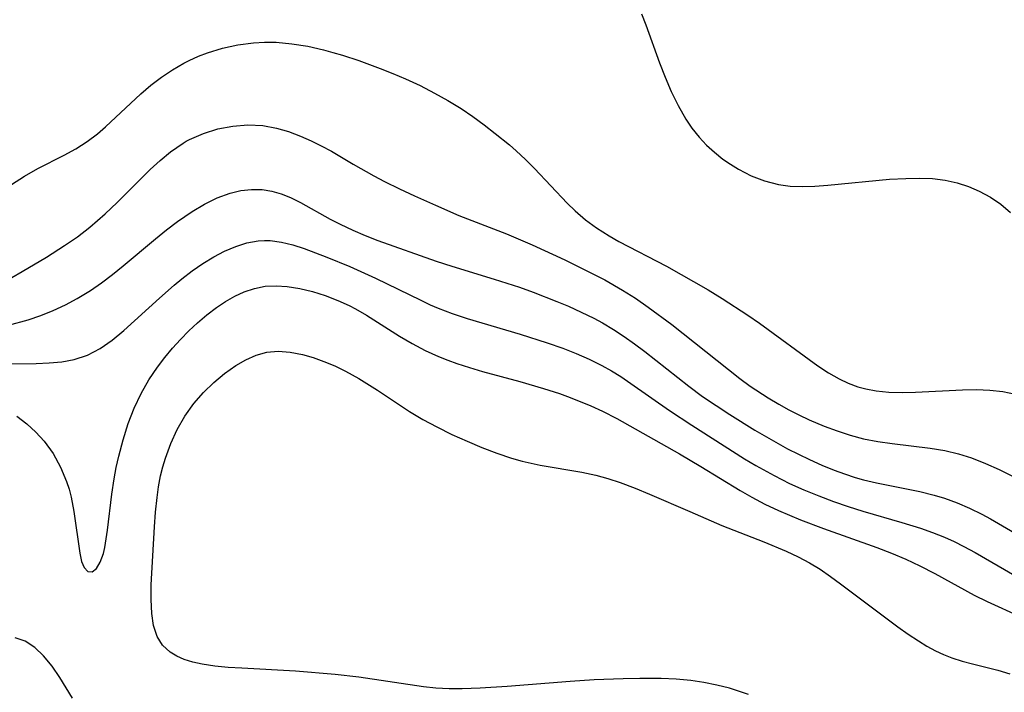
# Model space of a CAD drawing. Header units: metres. Extents: x 1073367 to 1082519, y 1569854 to 1574957.
# Tile 711 of 1056: x 1081390 to 1081505, y 1570468 to 1570547. Entities that reach past the tile are written whole.
import ezdxf

# ---------------------------------------------------------------- set-up
doc = ezdxf.new("R2010")
doc.units = ezdxf.units.M
doc.layers.add('CGG_CurvaNivelLidar_v1', color=253, linetype='Continuous', lineweight=30)

msp = doc.modelspace()

# ---------------------------------------------------------------- linework, layer by layer
at = {"layer": 'CGG_CurvaNivelLidar_v1'}
for p, q in [((1081462.6805, 1570547.637, 79), (1081463.2009, 1570546.3288, 79)), ((1081463.2009, 1570546.3288, 79), (1081464.7903, 1570541.8987, 79)), ((1081413.5707, 1570543.6007, 78.5), (1081415.3672, 1570543.9967, 78.5)), ((1081415.3672, 1570543.9967, 78.5), (1081417.1907, 1570544.2423, 78.5)), ((1081417.1907, 1570544.2423, 78.5), (1081418.4975, 1570544.3145, 78.5)), ((1081418.4975, 1570544.3145, 78.5), (1081419.8406, 1570544.2935, 78.5)), ((1081419.8406, 1570544.2935, 78.5), (1081421.6914, 1570544.1244, 78.5)), ((1081421.6914, 1570544.1244, 78.5), (1081423.5406, 1570543.8219, 78.5)), ((1081410.7255, 1570542.6466, 78.5), (1081411.8131, 1570543.0625, 78.5)), ((1081411.8131, 1570543.0625, 78.5), (1081413.5707, 1570543.6007, 78.5)), ((1081423.5406, 1570543.8219, 78.5), (1081425.3826, 1570543.4084, 78.5)), ((1081425.3826, 1570543.4084, 78.5), (1081426.5051, 1570543.1065, 78.5)), ((1081426.5051, 1570543.1065, 78.5), (1081427.6226, 1570542.7731, 78.5)), ((1081427.6226, 1570542.7731, 78.5), (1081429.5357, 1570542.1418, 78.5)), ((1081407.691, 1570541.0718, 78.5), (1081409.0284, 1570541.8501, 78.5)), ((1081409.0284, 1570541.8501, 78.5), (1081409.6631, 1570542.1711, 78.5)), ((1081409.6631, 1570542.1711, 78.5), (1081410.7255, 1570542.6466, 78.5)), ((1081429.5357, 1570542.1418, 78.5), (1081432.0575, 1570541.2268, 78.5)), ((1081464.7903, 1570541.8987, 79), (1081465.431, 1570540.2141, 79)), ((1081406.4062, 1570540.1993, 78.5), (1081407.691, 1570541.0718, 78.5)), ((1081432.0575, 1570541.2268, 78.5), (1081433.5324, 1570540.645, 78.5)), ((1081433.5324, 1570540.645, 78.5), (1081434.9897, 1570540.0233, 78.5)), ((1081403.9812, 1570538.2422, 78.5), (1081405.1701, 1570539.2514, 78.5)), ((1081405.1701, 1570539.2514, 78.5), (1081406.4062, 1570540.1993, 78.5)), ((1081434.9897, 1570540.0233, 78.5), (1081436.7134, 1570539.2125, 78.5)), ((1081465.431, 1570540.2141, 79), (1081466.157, 1570538.5108, 79)), ((1081399.8517, 1570534.3699, 78.5), (1081403.9812, 1570538.2422, 78.5)), ((1081436.7134, 1570539.2125, 78.5), (1081438.4041, 1570538.341, 78.5)), ((1081438.4041, 1570538.341, 78.5), (1081439.989, 1570537.4551, 78.5)), ((1081466.157, 1570538.5108, 79), (1081466.9638, 1570536.8584, 79)), ((1081439.989, 1570537.4551, 78.5), (1081441.5324, 1570536.5082, 78.5)), ((1081441.5324, 1570536.5082, 78.5), (1081442.8952, 1570535.5835, 78.5)), ((1081466.9638, 1570536.8584, 79), (1081467.8665, 1570535.2803, 79)), ((1081442.8952, 1570535.5835, 78.5), (1081444.2225, 1570534.6121, 78.5)), ((1081444.2225, 1570534.6121, 78.5), (1081445.5219, 1570533.6089, 78.5)), ((1081467.8665, 1570535.2803, 79), (1081468.5845, 1570534.2123, 79)), ((1081397.676, 1570532.6349, 78.5), (1081398.9093, 1570533.5677, 78.5)), ((1081398.9093, 1570533.5677, 78.5), (1081399.8517, 1570534.3699, 78.5)), ((1081409.6804, 1570532.883, 78), (1081411.3102, 1570533.6043, 78)), ((1081411.3102, 1570533.6043, 78), (1081413.0102, 1570534.126, 78)), ((1081413.0102, 1570534.126, 78), (1081414.7537, 1570534.4601, 78)), ((1081414.7537, 1570534.4601, 78), (1081416.5173, 1570534.6014, 78)), ((1081416.5173, 1570534.6014, 78), (1081418.2669, 1570534.5263, 78)), ((1081418.2669, 1570534.5263, 78), (1081419.879, 1570534.2353, 78)), ((1081419.879, 1570534.2353, 78), (1081421.3058, 1570533.8172, 78)), ((1081421.3058, 1570533.8172, 78), (1081422.7169, 1570533.2854, 78)), ((1081445.5219, 1570533.6089, 78.5), (1081447.1929, 1570532.2487, 78.5)), ((1081468.5845, 1570534.2123, 79), (1081469.4149, 1570533.1657, 79)), ((1081396.3571, 1570531.7919, 78.5), (1081397.676, 1570532.6349, 78.5)), ((1081407.4508, 1570531.4267, 78), (1081408.9366, 1570532.4612, 78)), ((1081408.9366, 1570532.4612, 78), (1081409.3088, 1570532.6806, 78)), ((1081409.3088, 1570532.6806, 78), (1081409.6804, 1570532.883, 78)), ((1081422.7169, 1570533.2854, 78), (1081423.9353, 1570532.7498, 78)), ((1081423.9353, 1570532.7498, 78), (1081425.1391, 1570532.1575, 78)), ((1081469.4149, 1570533.1657, 79), (1081470.2878, 1570532.2383, 79)), ((1081394.9918, 1570531.0393, 78.5), (1081396.3571, 1570531.7919, 78.5)), ((1081406.25, 1570530.429, 78), (1081407.4508, 1570531.4267, 78)), ((1081425.1391, 1570532.1575, 78), (1081426.324, 1570531.5133, 78)), ((1081426.324, 1570531.5133, 78), (1081428.8858, 1570529.9807, 78)), ((1081447.1929, 1570532.2487, 78.5), (1081447.9926, 1570531.5514, 78.5)), ((1081447.9926, 1570531.5514, 78.5), (1081449.0717, 1570530.5438, 78.5)), ((1081470.2878, 1570532.2383, 79), (1081471.2257, 1570531.3827, 79)), ((1081471.2257, 1570531.3827, 79), (1081472.2185, 1570530.5964, 79)), ((1081391.8967, 1570529.4798, 78.5), (1081394.9918, 1570531.0393, 78.5)), ((1081405.0835, 1570529.354, 78), (1081406.25, 1570530.429, 78)), ((1081449.0717, 1570530.5438, 78.5), (1081450.1154, 1570529.5038, 78.5)), ((1081472.2185, 1570530.5964, 79), (1081473.1096, 1570529.9764, 79)), ((1081390.3346, 1570528.581, 78.5), (1081391.8967, 1570529.4798, 78.5)), ((1081401.2138, 1570525.4888, 78), (1081405.0835, 1570529.354, 78)), ((1081428.8858, 1570529.9807, 78), (1081431.3023, 1570528.6104, 78)), ((1081450.1154, 1570529.5038, 78.5), (1081453.9465, 1570525.423, 78.5)), ((1081473.1096, 1570529.9764, 79), (1081474.032, 1570529.4102, 79)), ((1081474.032, 1570529.4102, 79), (1081475.5357, 1570528.64, 79)), ((1081388.8099, 1570527.601, 78.5), (1081390.3346, 1570528.581, 78.5)), ((1081431.3023, 1570528.6104, 78), (1081432.5419, 1570527.96, 78)), ((1081432.5419, 1570527.96, 78), (1081434.2947, 1570527.0958, 78)), ((1081475.5357, 1570528.64, 79), (1081477.1009, 1570528.0311, 79)), ((1081477.1009, 1570528.0311, 79), (1081478.7228, 1570527.6133, 79)), ((1081484.5093, 1570527.5358, 79), (1081491.7629, 1570528.2185, 79)), ((1081491.7629, 1570528.2185, 79), (1081493.6539, 1570528.3307, 79)), ((1081493.6539, 1570528.3307, 79), (1081495.2246, 1570528.36, 79)), ((1081495.2246, 1570528.36, 79), (1081496.7709, 1570528.3006, 79)), ((1081496.7709, 1570528.3006, 79), (1081498.2835, 1570528.1201, 79)), ((1081498.2835, 1570528.1201, 79), (1081499.6619, 1570527.8152, 79)), ((1081499.6619, 1570527.8152, 79), (1081500.995, 1570527.3838, 79)), ((1081412.9503, 1570526.0257, 77.5), (1081414.4628, 1570526.5852, 77.5)), ((1081414.4628, 1570526.5852, 77.5), (1081415.7071, 1570526.8883, 77.5)), ((1081415.7071, 1570526.8883, 77.5), (1081416.9553, 1570527.038, 77.5)), ((1081416.9553, 1570527.038, 77.5), (1081418.1976, 1570527.0156, 77.5)), ((1081418.1976, 1570527.0156, 77.5), (1081419.3207, 1570526.8316, 77.5)), ((1081419.3207, 1570526.8316, 77.5), (1081420.4293, 1570526.5104, 77.5)), ((1081434.2947, 1570527.0958, 78), (1081436.0719, 1570526.2664, 78)), ((1081478.7228, 1570527.6133, 79), (1081480.1033, 1570527.4316, 79)), ((1081480.1033, 1570527.4316, 79), (1081481.5125, 1570527.3771, 79)), ((1081481.5125, 1570527.3771, 79), (1081483.0011, 1570527.424, 79)), ((1081483.0011, 1570527.424, 79), (1081484.5093, 1570527.5358, 79)), ((1081500.995, 1570527.3838, 79), (1081502.2747, 1570526.8341, 79)), ((1081502.2747, 1570526.8341, 79), (1081503.5753, 1570526.1193, 79)), ((1081399.8091, 1570524.1509, 78), (1081401.2138, 1570525.4888, 78)), ((1081411.4601, 1570525.2993, 77.5), (1081412.9503, 1570526.0257, 77.5)), ((1081420.4293, 1570526.5104, 77.5), (1081421.5217, 1570526.0757, 77.5)), ((1081421.5217, 1570526.0757, 77.5), (1081422.6859, 1570525.5039, 77.5)), ((1081422.6859, 1570525.5039, 77.5), (1081426.1701, 1570523.5585, 77.5)), ((1081436.0719, 1570526.2664, 78), (1081438.5132, 1570525.172, 78)), ((1081453.9465, 1570525.423, 78.5), (1081454.898, 1570524.5015, 78.5)), ((1081503.5753, 1570526.1193, 79), (1081504.7934, 1570525.2848, 79)), ((1081408.2942, 1570523.281, 77.5), (1081409.9947, 1570524.4409, 77.5)), ((1081409.9947, 1570524.4409, 77.5), (1081411.4601, 1570525.2993, 77.5)), ((1081438.5132, 1570525.172, 78), (1081441.2766, 1570523.9878, 78)), ((1081454.898, 1570524.5015, 78.5), (1081456.1061, 1570523.4809, 78.5)), ((1081504.7934, 1570525.2848, 79), (1081505.9157, 1570524.3368, 79)), ((1081398.0018, 1570522.5986, 78), (1081399.8091, 1570524.1509, 78)), ((1081406.9881, 1570522.2848, 77.5), (1081408.2942, 1570523.281, 77.5)), ((1081426.1701, 1570523.5585, 77.5), (1081427.35, 1570522.9433, 77.5)), ((1081441.2766, 1570523.9878, 78), (1081446.8311, 1570521.8104, 78)), ((1081456.1061, 1570523.4809, 78.5), (1081457.3878, 1570522.5442, 78.5)), ((1081396.5395, 1570521.4892, 78), (1081398.0018, 1570522.5986, 78)), ((1081405.6975, 1570521.2399, 77.5), (1081406.9881, 1570522.2848, 77.5)), ((1081427.35, 1570522.9433, 77.5), (1081428.8151, 1570522.2458, 77.5)), ((1081428.8151, 1570522.2458, 77.5), (1081430.274, 1570521.6176, 77.5)), ((1081457.3878, 1570522.5442, 78.5), (1081458.8969, 1570521.5839, 78.5)), ((1081395.0286, 1570520.4436, 78), (1081396.5395, 1570521.4892, 78)), ((1081401.9024, 1570518.0538, 77.5), (1081405.6975, 1570521.2399, 77.5)), ((1081415.1074, 1570520.3455, 77), (1081416.4209, 1570520.7558, 77)), ((1081416.4209, 1570520.7558, 77), (1081417.7448, 1570520.997, 77)), ((1081417.7448, 1570520.997, 77), (1081418.4601, 1570521.0438, 77)), ((1081418.4601, 1570521.0438, 77), (1081419.1488, 1570521.028, 77)), ((1081419.1488, 1570521.028, 77), (1081420.4666, 1570520.8532, 77)), ((1081420.4666, 1570520.8532, 77), (1081421.7922, 1570520.5299, 77)), ((1081430.274, 1570521.6176, 77.5), (1081431.7611, 1570521.0325, 77.5)), ((1081431.7611, 1570521.0325, 77.5), (1081438.6172, 1570518.6074, 77.5)), ((1081446.8311, 1570521.8104, 78), (1081449.8542, 1570520.5509, 78)), ((1081458.8969, 1570521.5839, 78.5), (1081460.0297, 1570520.9341, 78.5)), ((1081460.0297, 1570520.9341, 78.5), (1081465.6018, 1570518.0195, 78.5)), ((1081392.9244, 1570519.0961, 78), (1081395.0286, 1570520.4436, 78)), ((1081412.5292, 1570519.1257, 77), (1081413.8085, 1570519.795, 77)), ((1081413.8085, 1570519.795, 77), (1081415.1074, 1570520.3455, 77)), ((1081421.7922, 1570520.5299, 77), (1081423.1287, 1570520.101, 77)), ((1081423.1287, 1570520.101, 77), (1081425.7991, 1570519.0853, 77)), ((1081449.8542, 1570520.5509, 78), (1081453.7025, 1570518.7612, 78)), ((1081390.0835, 1570517.3905, 78), (1081392.9244, 1570519.0961, 78)), ((1081411.2549, 1570518.3416, 77), (1081412.5292, 1570519.1257, 77)), ((1081425.7991, 1570519.0853, 77), (1081428.4702, 1570517.9747, 77)), ((1081438.6172, 1570518.6074, 77.5), (1081440.423, 1570518.0236, 77.5)), ((1081453.7025, 1570518.7612, 78), (1081456.8255, 1570517.2163, 78)), ((1081387.6466, 1570516.0007, 78), (1081390.0835, 1570517.3905, 78)), ((1081400.6572, 1570517.0465, 77.5), (1081401.9024, 1570518.0538, 77.5)), ((1081408.7834, 1570516.5347, 77), (1081410.0062, 1570517.4723, 77)), ((1081410.0062, 1570517.4723, 77), (1081411.2549, 1570518.3416, 77)), ((1081428.4702, 1570517.9747, 77), (1081431.5041, 1570516.617, 77)), ((1081440.423, 1570518.0236, 77.5), (1081445.4156, 1570516.512, 77.5)), ((1081465.6018, 1570518.0195, 78.5), (1081470.4991, 1570515.2486, 78.5)), ((1081399.3883, 1570516.0792, 77.5), (1081400.6572, 1570517.0465, 77.5)), ((1081407.9082, 1570515.8159, 77), (1081408.7834, 1570516.5347, 77)), ((1081431.5041, 1570516.617, 77), (1081436.8034, 1570514.023, 77)), ((1081445.4156, 1570516.512, 77.5), (1081448.3741, 1570515.557, 77.5)), ((1081456.8255, 1570517.2163, 78), (1081458.3647, 1570516.4089, 78)), ((1081458.3647, 1570516.4089, 78), (1081460.451, 1570515.2247, 78)), ((1081396.5327, 1570514.2231, 77.5), (1081398.0848, 1570515.1712, 77.5)), ((1081398.0848, 1570515.1712, 77.5), (1081399.3883, 1570516.0792, 77.5)), ((1081406.1589, 1570514.2849, 77), (1081407.9082, 1570515.8159, 77)), ((1081414.983, 1570514.5017, 76.5), (1081416.0803, 1570515.01, 76.5)), ((1081416.0803, 1570515.01, 76.5), (1081417.3056, 1570515.4243, 76.5)), ((1081417.3056, 1570515.4243, 76.5), (1081418.5572, 1570515.6681, 76.5)), ((1081418.5572, 1570515.6681, 76.5), (1081419.8355, 1570515.7252, 76.5)), ((1081419.8355, 1570515.7252, 76.5), (1081421.135, 1570515.6308, 76.5)), ((1081421.135, 1570515.6308, 76.5), (1081422.6137, 1570515.3934, 76.5)), ((1081422.6137, 1570515.3934, 76.5), (1081424.1035, 1570515.0395, 76.5)), ((1081424.1035, 1570515.0395, 76.5), (1081425.5915, 1570514.5797, 76.5)), ((1081448.3741, 1570515.557, 77.5), (1081449.9877, 1570514.9781, 77.5)), ((1081460.451, 1570515.2247, 78), (1081461.9794, 1570514.2571, 78)), ((1081470.4991, 1570515.2486, 78.5), (1081472.1343, 1570514.2522, 78.5)), ((1081395.1464, 1570513.4894, 77.5), (1081396.5327, 1570514.2231, 77.5)), ((1081401.9757, 1570510.4732, 77), (1081406.1589, 1570514.2849, 77)), ((1081412.8668, 1570513.1889, 76.5), (1081413.9115, 1570513.8895, 76.5)), ((1081413.9115, 1570513.8895, 76.5), (1081414.983, 1570514.5017, 76.5)), ((1081425.5915, 1570514.5797, 76.5), (1081427.0645, 1570514.0168, 76.5)), ((1081427.0645, 1570514.0168, 76.5), (1081428.4066, 1570513.4012, 76.5)), ((1081436.8034, 1570514.023, 77), (1081437.9097, 1570513.5115, 77)), ((1081449.9877, 1570514.9781, 77.5), (1081452.765, 1570513.8974, 77.5)), ((1081452.765, 1570513.8974, 77.5), (1081454.1339, 1570513.3183, 77.5)), ((1081461.9794, 1570514.2571, 78), (1081463.4732, 1570513.2334, 78)), ((1081472.1343, 1570514.2522, 78.5), (1081475.1446, 1570512.2923, 78.5)), ((1081392.2705, 1570512.2498, 77.5), (1081393.7242, 1570512.832, 77.5)), ((1081393.7242, 1570512.832, 77.5), (1081395.1464, 1570513.4894, 77.5)), ((1081411.7304, 1570512.3161, 76.5), (1081412.8668, 1570513.1889, 76.5)), ((1081428.4066, 1570513.4012, 76.5), (1081429.1443, 1570513.018, 76.5)), ((1081429.1443, 1570513.018, 76.5), (1081430.4525, 1570512.2679, 76.5)), ((1081437.9097, 1570513.5115, 77), (1081438.8557, 1570513.1054, 77)), ((1081438.8557, 1570513.1054, 77), (1081440.4926, 1570512.4798, 77)), ((1081454.1339, 1570513.3183, 77.5), (1081455.6185, 1570512.6434, 77.5)), ((1081463.4732, 1570513.2334, 78), (1081466.2387, 1570511.1772, 78)), ((1081388.4705, 1570511.1203, 77.5), (1081390.7879, 1570511.7458, 77.5)), ((1081390.7879, 1570511.7458, 77.5), (1081392.2705, 1570512.2498, 77.5)), ((1081410.6234, 1570511.3698, 76.5), (1081411.7304, 1570512.3161, 76.5)), ((1081430.4525, 1570512.2679, 76.5), (1081434.3238, 1570509.8373, 76.5)), ((1081440.4926, 1570512.4798, 77), (1081442.2208, 1570511.8982, 77)), ((1081442.2208, 1570511.8982, 77), (1081448.4377, 1570510.0638, 77)), ((1081455.6185, 1570512.6434, 77.5), (1081457.0754, 1570511.9201, 77.5)), ((1081457.0754, 1570511.9201, 77.5), (1081458.1027, 1570511.3625, 77.5)), ((1081475.1446, 1570512.2923, 78.5), (1081476.518, 1570511.3382, 78.5)), ((1081400.6103, 1570509.3494, 77), (1081401.9757, 1570510.4732, 77)), ((1081408.623, 1570509.439, 76.5), (1081409.608, 1570510.4288, 76.5)), ((1081409.608, 1570510.4288, 76.5), (1081410.6234, 1570511.3698, 76.5)), ((1081458.1027, 1570511.3625, 77.5), (1081459.3857, 1570510.5954, 77.5)), ((1081459.3857, 1570510.5954, 77.5), (1081460.6377, 1570509.7749, 77.5)), ((1081466.2387, 1570511.1772, 78), (1081474.2081, 1570504.8694, 78)), ((1081476.518, 1570511.3382, 78.5), (1081483.3555, 1570506.3426, 78.5)), ((1081399.2045, 1570508.364, 77), (1081400.6103, 1570509.3494, 77)), ((1081407.6817, 1570508.4033, 76.5), (1081408.623, 1570509.439, 76.5)), ((1081434.3238, 1570509.8373, 76.5), (1081435.8088, 1570508.9635, 76.5)), ((1081448.4377, 1570510.0638, 77), (1081451.6226, 1570509.0443, 77)), ((1081460.6377, 1570509.7749, 77.5), (1081461.8631, 1570508.9108, 77.5)), ((1081397.7263, 1570507.584, 77), (1081399.2045, 1570508.364, 77)), ((1081406.7844, 1570507.3205, 76.5), (1081407.6817, 1570508.4033, 76.5)), ((1081435.8088, 1570508.9635, 76.5), (1081437.3272, 1570508.1528, 76.5)), ((1081437.3272, 1570508.1528, 76.5), (1081438.8844, 1570507.4258, 76.5)), ((1081451.6226, 1570509.0443, 77), (1081453.4502, 1570508.3907, 77)), ((1081453.4502, 1570508.3907, 77), (1081455.008, 1570507.7807, 77)), ((1081461.8631, 1570508.9108, 77.5), (1081463.0656, 1570508.0107, 77.5)), ((1081394.7403, 1570506.8172, 77), (1081396.1778, 1570507.0745, 77)), ((1081396.1778, 1570507.0745, 77), (1081397.7263, 1570507.584, 77)), ((1081405.9363, 1570506.1928, 76.5), (1081406.7844, 1570507.3205, 76.5)), ((1081415.1277, 1570506.3606, 76), (1081416.3035, 1570507.0494, 76)), ((1081416.3035, 1570507.0494, 76), (1081417.5054, 1570507.5906, 76)), ((1081417.5054, 1570507.5906, 76), (1081418.7437, 1570507.9355, 76)), ((1081418.7437, 1570507.9355, 76), (1081420.0986, 1570508.0456, 76)), ((1081420.0986, 1570508.0456, 76), (1081421.4936, 1570507.9355, 76)), ((1081421.4936, 1570507.9355, 76), (1081422.917, 1570507.6568, 76)), ((1081422.917, 1570507.6568, 76), (1081424.1699, 1570507.307, 76)), ((1081424.1699, 1570507.307, 76), (1081425.4407, 1570506.8627, 76)), ((1081438.8844, 1570507.4258, 76.5), (1081439.9517, 1570506.9947, 76.5)), ((1081439.9517, 1570506.9947, 76.5), (1081441.036, 1570506.6038, 76.5)), ((1081455.008, 1570507.7807, 77), (1081456.5364, 1570507.1159, 77)), ((1081456.5364, 1570507.1159, 77), (1081458.0256, 1570506.3787, 77)), ((1081463.0656, 1570508.0107, 77.5), (1081468.2092, 1570503.9338, 77.5)), ((1081387.0288, 1570506.5739, 77), (1081391.7251, 1570506.6265, 77)), ((1081391.7251, 1570506.6265, 77), (1081393.2534, 1570506.6863, 77)), ((1081393.2534, 1570506.6863, 77), (1081394.7403, 1570506.8172, 77)), ((1081404.9307, 1570504.6809, 76.5), (1081405.9363, 1570506.1928, 76.5)), ((1081413.81, 1570505.4385, 76), (1081415.1277, 1570506.3606, 76)), ((1081425.4407, 1570506.8627, 76), (1081426.7059, 1570506.3353, 76)), ((1081426.7059, 1570506.3353, 76), (1081427.9569, 1570505.729, 76)), ((1081441.036, 1570506.6038, 76.5), (1081442.5225, 1570506.1262, 76.5)), ((1081442.5225, 1570506.1262, 76.5), (1081444.0263, 1570505.6898, 76.5)), ((1081458.0256, 1570506.3787, 77), (1081459.1494, 1570505.7463, 77)), ((1081483.3555, 1570506.3426, 78.5), (1081484.5794, 1570505.5215, 78.5)), ((1081404.0309, 1570503.0982, 76.5), (1081404.9307, 1570504.6809, 76.5)), ((1081412.537, 1570504.3922, 76), (1081413.81, 1570505.4385, 76)), ((1081427.9569, 1570505.729, 76), (1081429.5456, 1570504.84, 76)), ((1081429.5456, 1570504.84, 76), (1081431.7348, 1570503.4702, 76)), ((1081444.0263, 1570505.6898, 76.5), (1081448.418, 1570504.5048, 76.5)), ((1081459.1494, 1570505.7463, 77), (1081460.247, 1570505.067, 77)), ((1081460.247, 1570505.067, 77), (1081461.4194, 1570504.2839, 77)), ((1081474.2081, 1570504.8694, 78), (1081475.4293, 1570503.964, 78)), ((1081484.5794, 1570505.5215, 78.5), (1081485.8385, 1570504.7945, 78.5)), ((1081485.8385, 1570504.7945, 78.5), (1081486.9116, 1570504.2967, 78.5)), ((1081411.3342, 1570503.2271, 76), (1081412.537, 1570504.3922, 76)), ((1081431.7348, 1570503.4702, 76), (1081435.4619, 1570500.9946, 76)), ((1081448.418, 1570504.5048, 76.5), (1081451.1948, 1570503.6967, 76.5)), ((1081451.1948, 1570503.6967, 76.5), (1081453.0627, 1570503.0872, 76.5)), ((1081461.4194, 1570504.2839, 77), (1081465.9508, 1570501.0816, 77)), ((1081468.2092, 1570503.9338, 77.5), (1081469.8315, 1570502.7503, 77.5)), ((1081475.4293, 1570503.964, 78), (1081477.5099, 1570502.5777, 78)), ((1081486.9116, 1570504.2967, 78.5), (1081488.0214, 1570503.8933, 78.5)), ((1081488.0214, 1570503.8933, 78.5), (1081488.9695, 1570503.6328, 78.5)), ((1081488.9695, 1570503.6328, 78.5), (1081490.17, 1570503.4094, 78.5)), ((1081494.7829, 1570503.2507, 78.5), (1081500.3224, 1570503.5366, 78.5)), ((1081500.3224, 1570503.5366, 78.5), (1081501.9254, 1570503.5563, 78.5)), ((1081501.9254, 1570503.5563, 78.5), (1081503.5031, 1570503.4974, 78.5)), ((1081503.5031, 1570503.4974, 78.5), (1081505.0432, 1570503.3279, 78.5)), ((1081403.212, 1570501.3609, 76.5), (1081404.0309, 1570503.0982, 76.5)), ((1081410.2096, 1570501.9244, 76), (1081411.3342, 1570503.2271, 76)), ((1081453.0627, 1570503.0872, 76.5), (1081454.3029, 1570502.6391, 76.5)), ((1081454.3029, 1570502.6391, 76.5), (1081456.7365, 1570501.65, 76.5)), ((1081469.8315, 1570502.7503, 77.5), (1081471.4134, 1570501.6691, 77.5)), ((1081477.5099, 1570502.5777, 78), (1081478.7648, 1570501.827, 78)), ((1081490.17, 1570503.4094, 78.5), (1081491.6829, 1570503.2616, 78.5)), ((1081491.6829, 1570503.2616, 78.5), (1081493.2237, 1570503.2196, 78.5)), ((1081493.2237, 1570503.2196, 78.5), (1081494.7829, 1570503.2507, 78.5)), ((1081505.0432, 1570503.3279, 78.5), (1081506.5313, 1570503.0091, 78.5)), ((1081402.5128, 1570499.564, 76.5), (1081403.212, 1570501.3609, 76.5)), ((1081409.1278, 1570500.4184, 76), (1081410.2096, 1570501.9244, 76)), ((1081456.7365, 1570501.65, 76.5), (1081458.0863, 1570501.0292, 76.5)), ((1081471.4134, 1570501.6691, 77.5), (1081473.0204, 1570500.6223, 77.5)), ((1081478.7648, 1570501.827, 78), (1081479.9377, 1570501.1825, 78)), ((1081479.9377, 1570501.1825, 78), (1081481.1298, 1570500.578, 78)), ((1081389.448, 1570500.4325, 76.5), (1081390.6, 1570499.5497, 76.5)), ((1081408.2356, 1570498.8643, 76), (1081409.1278, 1570500.4184, 76)), ((1081435.4619, 1570500.9946, 76), (1081437.0475, 1570500.0487, 76)), ((1081437.0475, 1570500.0487, 76), (1081438.673, 1570499.17, 76)), ((1081458.0863, 1570501.0292, 76.5), (1081459.7756, 1570500.1522, 76.5)), ((1081459.7756, 1570500.1522, 76.5), (1081467.144, 1570496.0094, 76.5)), ((1081465.9508, 1570501.0816, 77), (1081468.5576, 1570499.3615, 77)), ((1081473.0204, 1570500.6223, 77.5), (1081475.9713, 1570498.7873, 77.5)), ((1081481.1298, 1570500.578, 78), (1081482.338, 1570500.0117, 78)), ((1081482.338, 1570500.0117, 78), (1081484.0698, 1570499.2748, 78)), ((1081390.6, 1570499.5497, 76.5), (1081391.668, 1570498.575, 76.5)), ((1081401.9065, 1570497.6735, 76.5), (1081402.5128, 1570499.564, 76.5)), ((1081407.4806, 1570497.2191, 76), (1081408.2356, 1570498.8643, 76)), ((1081438.673, 1570499.17, 76), (1081440.4427, 1570498.3023, 76)), ((1081468.5576, 1570499.3615, 77), (1081474.7579, 1570495.4429, 77)), ((1081484.0698, 1570499.2748, 78), (1081485.5968, 1570498.6951, 78)), ((1081391.668, 1570498.575, 76.5), (1081392.638, 1570497.5096, 76.5)), ((1081401.4004, 1570495.7566, 76.5), (1081401.9065, 1570497.6735, 76.5)), ((1081440.4427, 1570498.3023, 76), (1081442.2374, 1570497.4931, 76)), ((1081475.9713, 1570498.7873, 77.5), (1081477.3082, 1570497.9934, 77.5)), ((1081477.3082, 1570497.9934, 77.5), (1081479.8026, 1570496.614, 77.5)), ((1081485.5968, 1570498.6951, 78), (1081487.1409, 1570498.1882, 78)), ((1081487.1409, 1570498.1882, 78), (1081488.7055, 1570497.775, 78)), ((1081488.7055, 1570497.775, 78), (1081490.3647, 1570497.4574, 78)), ((1081392.638, 1570497.5096, 76.5), (1081393.7024, 1570496.0378, 76.5)), ((1081406.8587, 1570495.5032, 76), (1081407.4806, 1570497.2191, 76)), ((1081442.2374, 1570497.4931, 76), (1081443.9599, 1570496.7697, 76)), ((1081443.9599, 1570496.7697, 76), (1081445.6972, 1570496.1041, 76)), ((1081479.8026, 1570496.614, 77.5), (1081482.3691, 1570495.3389, 77.5)), ((1081490.3647, 1570497.4574, 78), (1081492.0415, 1570497.2215, 78)), ((1081492.0415, 1570497.2215, 78), (1081496.5174, 1570496.6826, 78)), ((1081496.5174, 1570496.6826, 78), (1081498.2508, 1570496.3892, 78)), ((1081393.7024, 1570496.0378, 76.5), (1081394.585, 1570494.4527, 76.5)), ((1081401.1056, 1570494.4262, 76.5), (1081401.4004, 1570495.7566, 76.5)), ((1081406.559, 1570494.4746, 76), (1081406.8587, 1570495.5032, 76)), ((1081445.6972, 1570496.1041, 76), (1081447.4527, 1570495.5172, 76)), ((1081447.4527, 1570495.5172, 76), (1081448.6693, 1570495.1728, 76)), ((1081467.144, 1570496.0094, 76.5), (1081469.6348, 1570494.5467, 76.5)), ((1081474.7579, 1570495.4429, 77), (1081476.0879, 1570494.6441, 77)), ((1081498.2508, 1570496.3892, 78), (1081499.8246, 1570496.0172, 78)), ((1081499.8246, 1570496.0172, 78), (1081501.3692, 1570495.5366, 78)), ((1081501.3692, 1570495.5366, 78), (1081503.0052, 1570494.8949, 78)), ((1081394.585, 1570494.4527, 76.5), (1081395.2764, 1570492.7831, 76.5)), ((1081400.8577, 1570493.0971, 76.5), (1081401.1056, 1570494.4262, 76.5)), ((1081406.3072, 1570493.4294, 76), (1081406.559, 1570494.4746, 76)), ((1081448.6693, 1570495.1728, 76), (1081450.8127, 1570494.6967, 76)), ((1081450.8127, 1570494.6967, 76), (1081455.6955, 1570493.8512, 76)), ((1081469.6348, 1570494.5467, 76.5), (1081474.2311, 1570491.7057, 76.5)), ((1081476.0879, 1570494.6441, 77), (1081478.2073, 1570493.4551, 77)), ((1081482.3691, 1570495.3389, 77.5), (1081483.7962, 1570494.6941, 77.5)), ((1081483.7962, 1570494.6941, 77.5), (1081485.2408, 1570494.1007, 77.5)), ((1081503.0052, 1570494.8949, 78), (1081504.6144, 1570494.1627, 78)), ((1081400.5907, 1570491.2762, 76.5), (1081400.8577, 1570493.0971, 76.5)), ((1081406.0684, 1570492.1611, 76), (1081406.3072, 1570493.4294, 76)), ((1081455.6955, 1570493.8512, 76), (1081457.3024, 1570493.5124, 76)), ((1081457.3024, 1570493.5124, 76), (1081458.7246, 1570493.1348, 76)), ((1081458.7246, 1570493.1348, 76), (1081460.1908, 1570492.663, 76)), ((1081478.2073, 1570493.4551, 77), (1081480.0221, 1570492.55, 77)), ((1081485.2408, 1570494.1007, 77.5), (1081486.4685, 1570493.6508, 77.5)), ((1081486.4685, 1570493.6508, 77.5), (1081487.7101, 1570493.2484, 77.5)), ((1081487.7101, 1570493.2484, 77.5), (1081488.7138, 1570492.9623, 77.5)), ((1081504.6144, 1570494.1627, 78), (1081510.1021, 1570491.4795, 78)), ((1081395.2764, 1570492.7831, 76.5), (1081395.5627, 1570491.8637, 76.5)), ((1081405.886, 1570490.8783, 76), (1081406.0684, 1570492.1611, 76)), ((1081460.1908, 1570492.663, 76), (1081461.9161, 1570492.006, 76)), ((1081461.9161, 1570492.006, 76), (1081463.6214, 1570491.2863, 76)), ((1081480.0221, 1570492.55, 77), (1081481.7215, 1570491.7839, 77)), ((1081488.7138, 1570492.9623, 77.5), (1081490.2081, 1570492.5972, 77.5)), ((1081490.2081, 1570492.5972, 77.5), (1081495.2968, 1570491.5818, 77.5)), ((1081395.5627, 1570491.8637, 76.5), (1081395.7981, 1570490.9344, 76.5)), ((1081395.7981, 1570490.9344, 76.5), (1081396.1287, 1570489.2333, 76.5)), ((1081400.0932, 1570487.077, 76.5), (1081400.5907, 1570491.2762, 76.5)), ((1081405.7088, 1570489.1607, 76), (1081405.886, 1570490.8783, 76)), ((1081463.6214, 1570491.2863, 76), (1081468.3538, 1570489.2446, 76)), ((1081474.2311, 1570491.7057, 76.5), (1081475.6127, 1570490.9145, 76.5)), ((1081475.6127, 1570490.9145, 76.5), (1081477.1478, 1570490.1211, 76.5)), ((1081481.7215, 1570491.7839, 77), (1081483.4466, 1570491.0726, 77)), ((1081483.4466, 1570491.0726, 77), (1081485.194, 1570490.4142, 77)), ((1081495.2968, 1570491.5818, 77.5), (1081496.9662, 1570491.1774, 77.5)), ((1081496.9662, 1570491.1774, 77.5), (1081498.2077, 1570490.8027, 77.5)), ((1081498.2077, 1570490.8027, 77.5), (1081499.6881, 1570490.256, 77.5)), ((1081477.1478, 1570490.1211, 76.5), (1081478.7164, 1570489.3867, 76.5)), ((1081485.194, 1570490.4142, 77), (1081486.9051, 1570489.827, 77)), ((1081486.9051, 1570489.827, 77), (1081488.6307, 1570489.2856, 77)), ((1081499.6881, 1570490.256, 77.5), (1081501.1367, 1570489.6248, 77.5)), ((1081501.1367, 1570489.6248, 77.5), (1081502.5564, 1570488.9266, 77.5)), ((1081396.1287, 1570489.2333, 76.5), (1081396.8212, 1570484.3657, 76.5)), ((1081405.581, 1570487.4374, 76), (1081405.7088, 1570489.1607, 76)), ((1081468.3538, 1570489.2446, 76), (1081472.0983, 1570487.5888, 76)), ((1081478.7164, 1570489.3867, 76.5), (1081481.3202, 1570488.2875, 76.5)), ((1081488.6307, 1570489.2856, 77), (1081493.1856, 1570487.9763, 77)), ((1081502.5564, 1570488.9266, 77.5), (1081503.5895, 1570488.3744, 77.5)), ((1081405.2091, 1570480.6455, 76), (1081405.581, 1570487.4374, 76)), ((1081472.0983, 1570487.5888, 76), (1081477.0195, 1570485.6992, 76)), ((1081481.3202, 1570488.2875, 76.5), (1081483.9972, 1570487.2689, 76.5)), ((1081493.1856, 1570487.9763, 77), (1081495.3983, 1570487.2817, 77)), ((1081495.3983, 1570487.2817, 77), (1081496.8017, 1570486.7871, 77)), ((1081503.5895, 1570488.3744, 77.5), (1081507.824, 1570485.9168, 77.5)), ((1081399.7617, 1570485.0427, 76.5), (1081400.0932, 1570487.077, 76.5)), ((1081483.9972, 1570487.2689, 76.5), (1081490.2632, 1570485.0342, 76.5)), ((1081496.8017, 1570486.7871, 77), (1081498.1793, 1570486.2381, 77)), ((1081498.1793, 1570486.2381, 77), (1081499.3299, 1570485.7166, 77)), ((1081399.5898, 1570484.328, 76.5), (1081399.7617, 1570485.0427, 76.5)), ((1081477.0195, 1570485.6992, 76), (1081479.6478, 1570484.5896, 76)), ((1081490.2632, 1570485.0342, 76.5), (1081491.9726, 1570484.3741, 76.5)), ((1081499.3299, 1570485.7166, 77), (1081500.4573, 1570485.1497, 77)), ((1081500.4573, 1570485.1497, 77), (1081501.7732, 1570484.4264, 77)), ((1081396.8212, 1570484.3657, 76.5), (1081397.0352, 1570483.4001, 76.5)), ((1081399.2239, 1570483.2905, 76.5), (1081399.5898, 1570484.328, 76.5)), ((1081479.6478, 1570484.5896, 76), (1081481.0196, 1570483.943, 76)), ((1081481.0196, 1570483.943, 76), (1081482.3519, 1570483.2443, 76)), ((1081491.9726, 1570484.3741, 76.5), (1081493.6551, 1570483.6617, 76.5)), ((1081501.7732, 1570484.4264, 77), (1081506.4441, 1570481.7392, 77)), ((1081397.0352, 1570483.4001, 76.5), (1081397.3314, 1570482.6731, 76.5)), ((1081397.3314, 1570482.6731, 76.5), (1081397.778, 1570482.2258, 76.5)), ((1081398.7838, 1570482.5573, 76.5), (1081399.2239, 1570483.2905, 76.5)), ((1081482.3519, 1570483.2443, 76), (1081483.6313, 1570482.4761, 76)), ((1081493.6551, 1570483.6617, 76.5), (1081495.3023, 1570482.8863, 76.5)), ((1081495.3023, 1570482.8863, 76.5), (1081497.0656, 1570481.9595, 76.5)), ((1081397.778, 1570482.2258, 76.5), (1081398.291, 1570482.1797, 76.5)), ((1081398.291, 1570482.1797, 76.5), (1081398.7838, 1570482.5573, 76.5)), ((1081483.6313, 1570482.4761, 76), (1081484.8347, 1570481.6425, 76)), ((1081484.8347, 1570481.6425, 76), (1081486.0148, 1570480.7659, 76)), ((1081497.0656, 1570481.9595, 76.5), (1081501.6543, 1570479.4499, 76.5)), ((1081405.1843, 1570478.9188, 76), (1081405.2091, 1570480.6455, 76)), ((1081486.0148, 1570480.7659, 76), (1081492.7267, 1570475.7186, 76)), ((1081501.6543, 1570479.4499, 76.5), (1081503.1789, 1570478.6892, 76.5)), ((1081405.2562, 1570477.2883, 76), (1081405.1843, 1570478.9188, 76)), ((1081503.1789, 1570478.6892, 76.5), (1081507.1495, 1570476.8763, 76.5)), ((1081405.459, 1570475.8579, 76), (1081405.2562, 1570477.2883, 76)), ((1081405.879, 1570474.581, 76), (1081405.459, 1570475.8579, 76)), ((1081492.7267, 1570475.7186, 76), (1081493.9254, 1570474.8783, 76)), ((1081493.9254, 1570474.8783, 76), (1081495.1338, 1570474.08, 76)), ((1081390.4268, 1570474.0219, 76.5), (1081389.2593, 1570474.427, 76.5)), ((1081391.565, 1570473.2971, 76.5), (1081390.4268, 1570474.0219, 76.5)), ((1081406.5366, 1570473.5628, 76), (1081405.879, 1570474.581, 76)), ((1081407.4369, 1570472.7315, 76), (1081406.5366, 1570473.5628, 76)), ((1081495.1338, 1570474.08, 76), (1081496.1348, 1570473.4664, 76)), ((1081496.1348, 1570473.4664, 76), (1081497.1547, 1570472.9086, 76)), ((1081392.5782, 1570472.336, 76.5), (1081391.565, 1570473.2971, 76.5)), ((1081393.5708, 1570471.1038, 76.5), (1081392.5782, 1570472.336, 76.5)), ((1081408.2132, 1570472.2618, 76), (1081407.4369, 1570472.7315, 76)), ((1081497.1547, 1570472.9086, 76), (1081498.0873, 1570472.4729, 76)), ((1081498.0873, 1570472.4729, 76), (1081499.0407, 1570472.0969, 76)), ((1081409.081, 1570471.8866, 76), (1081408.2132, 1570472.2618, 76)), ((1081410.0852, 1570471.5761, 76), (1081409.081, 1570471.8866, 76)), ((1081411.1577, 1570471.3399, 76), (1081410.0852, 1570471.5761, 76)), ((1081412.6555, 1570471.1156, 76), (1081411.1577, 1570471.3399, 76)), ((1081499.0407, 1570472.0969, 76), (1081500.2542, 1570471.7053, 76)), ((1081500.2542, 1570471.7053, 76), (1081501.4804, 1570471.3771, 76)), ((1081501.4804, 1570471.3771, 76), (1081504.4464, 1570470.6531, 76)), ((1081394.4745, 1570469.7604, 76.5), (1081393.5708, 1570471.1038, 76.5)), ((1081414.2227, 1570470.9624, 76), (1081412.6555, 1570471.1156, 76)), ((1081415.8396, 1570470.8539, 76), (1081414.2227, 1570470.9624, 76)), ((1081422.1076, 1570470.5153, 76), (1081415.8396, 1570470.8539, 76)), ((1081426.7652, 1570470.13, 76), (1081422.1076, 1570470.5153, 76)), ((1081429.5416, 1570469.8037, 76), (1081426.7652, 1570470.13, 76)), ((1081504.4464, 1570470.6531, 76), (1081505.8692, 1570470.2131, 76)), ((1081395.9811, 1570467.3598, 76.5), (1081394.4745, 1570469.7604, 76.5)), ((1081437.13, 1570468.6803, 76), (1081429.5416, 1570469.8037, 76)), ((1081454.3177, 1570469.3138, 76), (1081446.9342, 1570468.7355, 76)), ((1081457.1359, 1570469.4922, 76), (1081454.3177, 1570469.3138, 76)), ((1081460.5095, 1570469.6369, 76), (1081457.1359, 1570469.4922, 76)), ((1081462.4692, 1570469.6778, 76), (1081460.5095, 1570469.6369, 76)), ((1081464.9735, 1570469.6667, 76), (1081462.4692, 1570469.6778, 76)), ((1081466.7276, 1570469.5825, 76), (1081464.9735, 1570469.6667, 76)), ((1081468.467, 1570469.4155, 76), (1081466.7276, 1570469.5825, 76)), ((1081469.9888, 1570469.1882, 76), (1081468.467, 1570469.4155, 76)), ((1081471.4916, 1570468.888, 76), (1081469.9888, 1570469.1882, 76)), ((1081472.9716, 1570468.5167, 76), (1081471.4916, 1570468.888, 76)), ((1081438.581, 1570468.5262, 76), (1081437.13, 1570468.6803, 76)), ((1081440.1089, 1570468.4471, 76), (1081438.581, 1570468.5262, 76)), ((1081441.6453, 1570468.4409, 76), (1081440.1089, 1570468.4471, 76)), ((1081443.7528, 1570468.5171, 76), (1081441.6453, 1570468.4409, 76)), ((1081446.9342, 1570468.7355, 76), (1081443.7528, 1570468.5171, 76)), ((1081473.7088, 1570468.301, 76), (1081472.9716, 1570468.5167, 76)), ((1081475.2329, 1570467.7768, 76), (1081473.7088, 1570468.301, 76))]:
    msp.add_line(p, q, dxfattribs=at)

doc.saveas('drawing.dxf')
